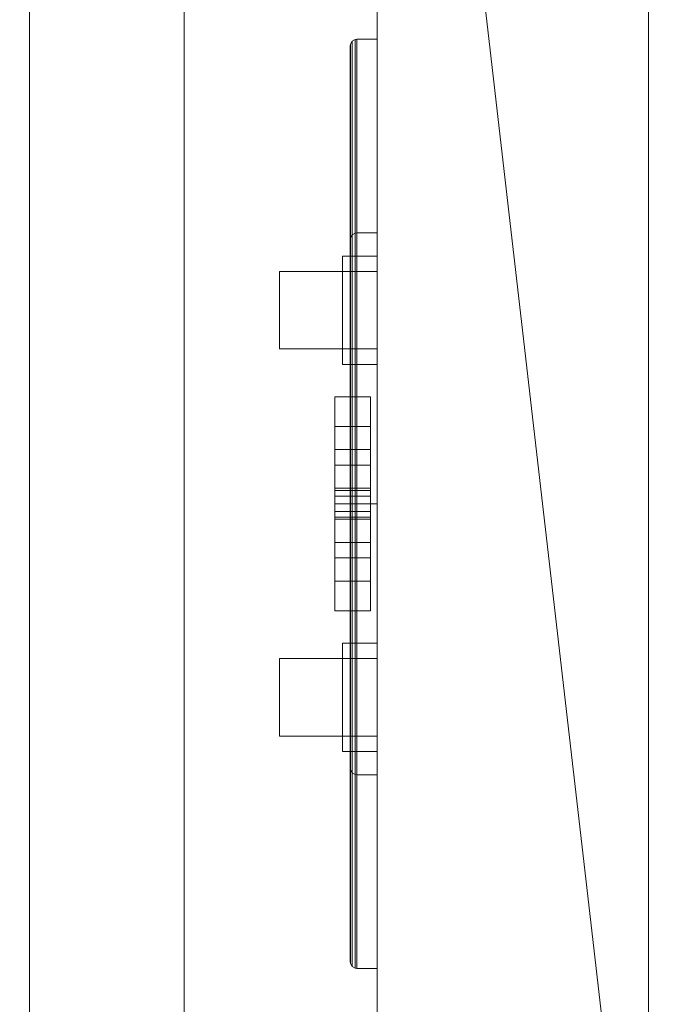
# Model space of a CAD drawing. Header units: metres. Extents: x -6.7 to 13.4, y 0 to 15.3.
# Tile 532 of 656: x -1.9677 to -1.8852, y 11.1254 to 11.2526. Entities that reach past the tile are written whole.
import ezdxf

# ---------------------------------------------------------------- set-up
doc = ezdxf.new("R2010")
doc.units = ezdxf.units.M
doc.header["$MEASUREMENT"] = 0
for name, color, linetype in [('NewTwindo - Slabs', 7, 'Continuous'), ('NewTwindo - Walls', 7, 'Continuous'), ('Twindo - Casework', 7, 'Continuous'), ('Twindo - Electrical', 7, 'Continuous'), ('Twindo - Slabs', 7, 'Continuous')]:
    doc.layers.add(name, color=color, linetype=linetype)

# ---------------------------------------------------------------- blocks, each defined once
blk = doc.blocks.new('Slab_802DA21A-2803-41A3-8E48-64010855DF42', base_point=(-2.27598, 14.71509))
at = {"layer": 'NewTwindo - Slabs', "lineweight": 0}
mesh = blk.add_polyface(dxfattribs=at)
corners = [(-6.33643, 14.71509), (-2.27598, 14.71509), (-2.27598, 14.71509, -0.15), (-6.33643, 14.71509, -0.15), (2.57858, 14.05509), (-2.27598, 14.05509), (-6.33643, 9.82509), (-4.87643, 9.82509), (-4.87643, 3.40508), (-3.35143, 3.40507), (-3.35143, 2.76553), (0.24855, 2.76553), (0.24855, 0.35009), (4.10355, 0.35009), (4.10355, 0.16009), (6.21356, 0.16009), (6.21356, 0.35009), (10.5586, 0.35009), (10.5586, 8.19009), (5.65357, 8.19009), (5.65357, 9.07509), (-0.10121, 9.07509), (-0.10146, 10.48511), (2.57858, 10.48509), (-2.27598, 14.05509, -0.15), (-6.33643, 9.82509, -0.15), (2.57858, 14.05509, -0.15), (2.57858, 10.48509, -0.15), (-0.10146, 10.48511, -0.15), (-0.10121, 9.07509, -0.15), (5.65357, 9.07509, -0.15), (5.65357, 8.19009, -0.15), (10.5586, 8.19009, -0.15), (10.5586, 0.35009, -0.15), (6.21356, 0.35009, -0.15), (6.21356, 0.16009, -0.15), (4.10355, 0.16009, -0.15), (4.10355, 0.35009, -0.15), (0.24855, 0.35009, -0.15), (0.24855, 2.76553, -0.15), (-3.35143, 2.76553, -0.15), (-3.35143, 3.40507, -0.15), (-4.87643, 3.40508, -0.15), (-4.87643, 9.82509, -0.15)]
mesh.append_faces([[corners[k] for k in face] for face in [(0, 1, 2, 3), (1, 5, 24, 2), (6, 0, 3, 25), (5, 4, 26, 24), (7, 6, 25, 43), (8, 7, 43, 42), (9, 8, 42, 41), (10, 9, 41, 40), (11, 10, 40, 39), (12, 11, 39, 38), (13, 12, 38, 37), (14, 13, 37, 36), (15, 14, 36, 35), (16, 15, 35, 34), (17, 16, 34, 33), (18, 17, 33, 32), (19, 18, 32, 31), (20, 19, 31, 30), (21, 20, 30, 29), (22, 21, 29, 28), (23, 22, 28, 27), (4, 23, 27, 26)]], dxfattribs={"color": 9})
mesh.append_faces([[corners[k] for k in face] for face in [(4, 22, 23), (18, 16, 17)]], dxfattribs={"vtx0": -1, "color": 9})
mesh.append_faces([[corners[k] for k in face] for face in [(26, 28, 24), (32, 34, 31)]], dxfattribs={"vtx0": -1, "vtx1": -1, "color": 9})
mesh.append_faces([[corners[k] for k in face] for face in [(1, 7, 9), (22, 5, 10), (21, 11, 13), (41, 43, 2), (40, 24, 28), (37, 39, 29)]], dxfattribs={"vtx0": -1, "vtx1": -1, "vtx2": -1, "color": 9})
mesh.append_faces([[corners[k] for k in face] for face in [(5, 9, 10), (21, 10, 11), (19, 13, 14), (19, 14, 15), (19, 15, 16), (43, 3, 2), (41, 2, 24), (40, 28, 29), (37, 29, 30), (37, 30, 31)]], dxfattribs={"vtx0": -1, "vtx2": -1, "color": 9})
mesh.append_faces([[corners[k] for k in face] for face in [(27, 28, 26), (33, 34, 32)]], dxfattribs={"vtx1": -1, "color": 9})
mesh.append_faces([[corners[k] for k in face] for face in [(1, 0, 7), (5, 1, 9), (21, 22, 10), (4, 5, 22), (20, 21, 13), (19, 20, 13), (18, 19, 16), (40, 41, 24), (39, 40, 29), (36, 37, 31), (35, 36, 31), (34, 35, 31)]], dxfattribs={"vtx1": -1, "vtx2": -1, "color": 9})
mesh.append_faces([[corners[k] for k in face] for face in [(0, 6, 7), (7, 8, 9), (11, 12, 13), (43, 25, 3), (41, 42, 43), (37, 38, 39)]], dxfattribs={"vtx2": -1, "color": 9})
blk = doc.blocks.new('Object_86CE7960-51B6-4A07-AC74-8A5E2EAB55C1')
at = {"layer": 'Twindo - Casework', "lineweight": 0}
mesh = blk.add_polyface(dxfattribs=at)
corners = [(-1.99643, 11.34512, 0.77), (-1.99643, 10.83009, 0.77), (-1.99643, 10.83009, 0.8), (-1.99643, 11.34512, 0.8), (-1.45643, 10.83009, 0.77), (-1.45643, 10.83009, 0.8), (-1.45643, 11.34512, 0.77), (-1.45643, 11.34512, 0.8)]
mesh.append_faces([[corners[k] for k in face] for face in [(0, 1, 2, 3), (1, 4, 5, 2), (4, 6, 7, 5), (6, 0, 3, 7), (0, 6, 4, 1), (3, 2, 5, 7)]], dxfattribs={"color": 8})
mesh = blk.add_polyface(dxfattribs=at)
corners = [(-1.94643, 11.34412, 0.001), (-1.94643, 10.83109, 0.001), (-1.96643, 10.83109, 0.001), (-1.96643, 11.34412, 0.001), (-1.94643, 10.83109, 0.769), (-1.96643, 10.83109, 0.769), (-1.94643, 11.34412, 0.769), (-1.96643, 11.34412, 0.769)]
mesh.append_faces([[corners[k] for k in face] for face in [(0, 1, 2, 3), (1, 4, 5, 2), (4, 6, 7, 5), (6, 0, 3, 7), (0, 6, 4, 1), (3, 2, 5, 7)]], dxfattribs={"color": 255})
mesh = blk.add_polyface(dxfattribs=at)
corners = [(-1.45643, 10.84809, 0.752), (-1.51643, 10.84809, 0.752), (-1.51643, 11.32712, 0.752), (-1.45643, 11.32712, 0.752), (-1.51643, 10.84809, 0.77), (-1.51643, 11.32712, 0.77), (-1.45643, 10.84809, 0.77), (-1.45643, 11.32712, 0.77), (-1.45643, 11.34512), (-1.94643, 11.34512), (-1.94643, 11.34512, 0.77), (-1.45643, 11.34512, 0.77), (-1.94643, 11.32712), (-1.94643, 11.32712, 0.77), (-1.45643, 11.32712), (-1.45643, 11.32712, 0.77), (-1.94643, 10.83009), (-1.45643, 10.83009), (-1.45643, 10.83009, 0.77), (-1.94643, 10.83009, 0.77), (-1.45643, 10.84809), (-1.45643, 10.84809, 0.77), (-1.94643, 10.84809), (-1.94643, 10.84809, 0.77), (-1.46543, 10.84809, 0.018), (-1.46543, 11.32712, 0.018), (-1.46543, 11.32712, 0.752), (-1.46543, 10.84809, 0.752), (-1.47443, 11.32712, 0.018), (-1.47443, 11.32712, 0.752), (-1.47443, 10.84809, 0.018), (-1.47443, 10.84809, 0.752)]
mesh.append_faces([[corners[k] for k in face] for face in [(0, 1, 2, 3), (1, 4, 5, 2), (4, 6, 7, 5), (6, 0, 3, 7), (0, 6, 4, 1), (3, 2, 5, 7), (8, 9, 10, 11), (9, 12, 13, 10), (12, 14, 15, 13), (14, 8, 11, 15), (8, 14, 12, 9), (11, 10, 13, 15), (16, 17, 18, 19), (17, 20, 21, 18), (20, 22, 23, 21), (22, 16, 19, 23), (16, 22, 20, 17), (19, 18, 21, 23), (24, 25, 26, 27), (25, 28, 29, 26), (28, 30, 31, 29), (30, 24, 27, 31), (24, 30, 28, 25), (27, 26, 29, 31)]], dxfattribs={"color": 255})
mesh = blk.add_polyface(dxfattribs=at)
corners = [(-1.94643, 11.32712), (-1.94643, 10.84809), (-1.94643, 10.84809, 0.018), (-1.94643, 11.32712, 0.018), (-1.45643, 10.84809), (-1.45643, 10.84809, 0.018), (-1.45643, 11.32712), (-1.45643, 11.32712, 0.018)]
mesh.append_faces([[corners[k] for k in face] for face in [(0, 1, 2, 3), (1, 4, 5, 2), (4, 6, 7, 5), (6, 0, 3, 7), (0, 6, 4, 1), (3, 2, 5, 7)]], dxfattribs={"color": 255})
mesh = blk.add_polyface(dxfattribs=at)
corners = [(-1.94643, 11.32712, 0.752), (-1.88643, 11.32712, 0.752), (-1.88643, 10.84809, 0.752), (-1.94643, 10.84809, 0.752), (-1.88643, 11.32712, 0.77), (-1.88643, 10.84809, 0.77), (-1.94643, 11.32712, 0.77), (-1.94643, 10.84809, 0.77)]
mesh.append_faces([[corners[k] for k in face] for face in [(0, 1, 2, 3), (1, 4, 5, 2), (4, 6, 7, 5), (6, 0, 3, 7), (0, 6, 4, 1), (3, 2, 5, 7)]], dxfattribs={"color": 255})
blk = doc.blocks.new('Wall_BECF8D03-35A9-444D-9F08-6EA78EC01F16', base_point=(-1.92148, 11.37509))
at = {"layer": 'NewTwindo - Walls', "lineweight": 0}
mesh = blk.add_polyface(dxfattribs=at)
corners = [(-1.92148, 11.37509, 3.25), (-1.92148, 11.37509, 6.25), (-1.71648, 11.37509, 6.25), (-1.71648, 11.37509, 3.25), (-1.92148, 10.89707, 3.25), (-1.92148, 10.89707, 6.25), (-1.71648, 10.89707, 6.25), (-1.71648, 10.89707, 3.25)]
mesh.append_faces([[corners[k] for k in face] for face in [(0, 1, 2, 3), (4, 5, 1, 0), (5, 6, 2, 1), (3, 2, 6, 7), (0, 3, 7, 4), (7, 6, 5, 4)]], dxfattribs={"color": 9})
blk = doc.blocks.new('Slab_4FB5D051-D00D-47BE-8E84-A6D94544EB54', base_point=(-6.49643, 15.11509))
at = {"layer": 'NewTwindo - Slabs', "lineweight": 0}
mesh = blk.add_polyface(dxfattribs=at)
corners = [(-6.49643, 9.62509, 2.565), (-6.49643, 9.62509, 3.25), (-6.49643, 15.11509, 3.25), (-6.49643, 15.11509, 2.565), (-5.03143, 9.62509, 2.565), (-5.03143, 9.62509, 3.25), (2.42854, 14.48009, 3.25), (-1.92148, 14.48009, 3.25), (-1.92148, 15.11509, 3.25), (-5.03143, 3.41007, 3.25), (-3.45142, 3.41007, 3.25), (-3.45142, 2.81016, 3.25), (-0.00145, 2.81016, 3.25), (-0.00145, 2.81007, 3.25), (0.16355, 2.81007, 3.25), (0.16355, 0.16509, 3.25), (13.28858, 0.16509, 3.25), (13.28858, 3.36009, 3.25), (10.7136, 3.36009, 3.25), (10.7136, 8.46009, 3.25), (6.07357, 8.46009, 3.25), (6.07357, 9.94509, 3.25), (6.07358, 9.94509, 3.25), (6.07357, 11.6101, 3.25), (6.02357, 11.6101, 3.25), (6.02357, 14.43009, 3.25), (2.42854, 14.43009, 3.25), (4.10355, 0.38009, 3.25), (4.10355, 3.24013, 3.25), (6.21356, 3.24013, 3.25), (6.21356, 0.3801, 3.25), (-1.92148, 15.11509, 2.565), (-5.03143, 3.41007, 2.565), (-1.92148, 14.48009, 2.565), (2.42854, 14.48009, 2.565), (2.42854, 14.43009, 2.565), (6.02357, 14.43009, 2.565), (6.02357, 11.6101, 2.565), (6.07357, 11.6101, 2.565), (6.07358, 9.94509, 2.565), (6.07357, 9.94509, 2.565), (6.07357, 8.46009, 2.565), (10.7136, 8.46009, 2.565), (10.7136, 3.36009, 2.565), (13.28858, 3.36009, 2.565), (13.28858, 0.16509, 2.565), (0.16355, 0.16509, 2.565), (0.16355, 2.81007, 2.565), (-0.00145, 2.81007, 2.565), (-0.00145, 2.81016, 2.565), (-3.45142, 2.81016, 2.565), (-3.45142, 3.41007, 2.565), (6.21356, 3.24013, 2.565), (4.10355, 3.24013, 2.565), (4.10355, 0.38009, 2.565), (6.21356, 0.3801, 2.565), (4.10355, 3.24013, 2.945), (5.09855, 3.24013, 2.945), (5.09855, 3.71514, 2.565), (4.10355, 3.71514, 2.565), (4.10355, 3.24326, 2.9489), (5.09855, 3.24326, 2.9489), (5.09855, 3.71826, 2.5689), (4.10355, 3.71826, 2.5689)]
mesh.append_faces([[corners[k] for k in face] for face in [(0, 1, 2, 3), (4, 5, 1, 0), (3, 2, 8, 31), (32, 9, 5, 4), (33, 7, 6, 34), (31, 8, 7, 33), (51, 10, 9, 32), (50, 11, 10, 51), (49, 12, 11, 50), (48, 13, 12, 49), (47, 14, 13, 48), (46, 15, 14, 47), (45, 16, 15, 46), (44, 17, 16, 45), (43, 18, 17, 44), (42, 19, 18, 43), (41, 20, 19, 42), (40, 21, 20, 41), (39, 22, 21, 40), (38, 23, 22, 39), (37, 24, 23, 38), (36, 25, 24, 37), (35, 26, 25, 36), (34, 6, 26, 35), (53, 28, 27, 54), (52, 29, 28, 53), (55, 30, 29, 52), (54, 27, 30, 55), (56, 57, 58, 59), (60, 61, 57, 56), (61, 62, 58, 57), (59, 58, 62, 63), (60, 56, 59, 63), (63, 62, 61, 60)]], dxfattribs={"color": 9})
mesh.append_faces([[corners[k] for k in face] for face in [(45, 43, 44)]], dxfattribs={"vtx0": -1, "color": 9})
mesh.append_faces([[corners[k] for k in face] for face in [(16, 30, 15)]], dxfattribs={"vtx0": -1, "vtx1": -1, "color": 9})
mesh.append_faces([[corners[k] for k in face] for face in [(8, 5, 10), (7, 11, 14), (27, 26, 15), (20, 24, 28), (16, 18, 30), (51, 4, 31), (47, 50, 33), (46, 35, 54), (53, 37, 41), (45, 55, 43)]], dxfattribs={"vtx0": -1, "vtx1": -1, "vtx2": -1, "color": 9})
mesh.append_faces([[corners[k] for k in face] for face in [(7, 10, 11), (26, 14, 15), (20, 23, 24), (20, 28, 29), (18, 29, 30), (4, 3, 31), (51, 31, 33), (47, 33, 34), (47, 34, 35), (53, 35, 36), (53, 36, 37), (46, 54, 55), (52, 41, 42), (55, 42, 43)]], dxfattribs={"vtx0": -1, "vtx2": -1, "color": 9})
mesh.append_faces([[corners[k] for k in face] for face in [(17, 18, 16)]], dxfattribs={"vtx1": -1, "color": 9})
mesh.append_faces([[corners[k] for k in face] for face in [(8, 2, 5), (7, 8, 10), (6, 7, 14), (26, 6, 14), (27, 28, 26), (25, 26, 28), (24, 25, 28), (30, 27, 15), (19, 20, 29), (18, 19, 29), (50, 51, 33), (46, 47, 35), (53, 54, 35), (37, 38, 41), (52, 53, 41), (55, 52, 42), (45, 46, 55)]], dxfattribs={"vtx1": -1, "vtx2": -1, "color": 9})
mesh.append_faces([[corners[k] for k in face] for face in [(2, 1, 5), (5, 9, 10), (4, 0, 3), (51, 32, 4)]], dxfattribs={"vtx2": -1, "color": 9})
blk = doc.blocks.new('Slab_D4D3F8D2-351F-45A5-AD5B-75F382EF2EA3', base_point=(-6.49643, 15.11509))
at = {"layer": 'NewTwindo - Slabs', "lineweight": 0}
mesh = blk.add_polyface(dxfattribs=at)
corners = [(-6.49643, 15.11509, 6.45), (-6.49643, 15.11509, 6.3), (-6.49643, 9.62509, 6.3), (-6.49643, 9.62509, 6.45), (-1.92148, 15.11509, 6.45), (-1.92148, 15.11509, 6.3), (-1.92148, 9.62509, 6.3), (-2.86143, 14.17509, 6.3), (-5.55143, 14.17509, 6.3), (-5.55143, 10.56509, 6.3), (-2.86143, 10.56509, 6.3), (-1.92148, 9.62509, 6.45), (-5.55143, 10.56509, 6.45), (-5.55143, 14.17509, 6.45), (-2.86143, 14.17509, 6.45), (-2.86143, 10.56509, 6.45)]
mesh.append_faces([[corners[k] for k in face] for face in [(0, 1, 2, 3), (4, 5, 1, 0), (3, 2, 6, 11), (11, 6, 5, 4), (13, 8, 7, 14), (12, 9, 8, 13), (15, 10, 9, 12), (14, 7, 10, 15)]], dxfattribs={"color": 9})
mesh.append_faces([[corners[k] for k in face] for face in [(6, 10, 5), (5, 7, 1), (4, 14, 11), (11, 15, 3)]], dxfattribs={"vtx0": -1, "vtx1": -1, "color": 9})
mesh.append_faces([[corners[k] for k in face] for face in [(8, 2, 1), (2, 9, 10), (5, 10, 7), (12, 0, 3), (0, 13, 14), (11, 14, 15)]], dxfattribs={"vtx0": -1, "vtx2": -1, "color": 9})
mesh.append_faces([[corners[k] for k in face] for face in [(8, 9, 2), (7, 8, 1), (6, 2, 10), (12, 13, 0), (15, 12, 3), (4, 0, 14)]], dxfattribs={"vtx1": -1, "vtx2": -1, "color": 9})
blk = doc.blocks.new('Slab_18EA7D09-15A0-42BB-81BD-1D3833B6B2C7', base_point=(-1.92148, 9.59877))
at = {"layer": 'NewTwindo - Slabs', "lineweight": 0}
mesh = blk.add_polyface(dxfattribs=at)
corners = [(-1.92148, 9.59877, 6.45), (-1.92148, 9.59877, 6.25), (-1.71648, 9.60009, 6.25), (-1.71648, 9.60009, 6.45), (-1.92148, 11.37509, 6.45), (-1.92148, 11.37509, 6.25), (-0.39113, 11.37509, 6.25), (-0.39148, 9.60009, 6.25), (-0.39148, 9.60009, 6.45), (-0.39113, 11.37509, 6.45)]
mesh.append_faces([[corners[k] for k in face] for face in [(0, 1, 2, 3), (4, 5, 1, 0), (3, 2, 7, 8), (9, 6, 5, 4), (8, 7, 6, 9)]], dxfattribs={"color": 9})
mesh.append_faces([[corners[k] for k in face] for face in [(4, 3, 8)]], dxfattribs={"vtx0": -1, "vtx2": -1, "color": 9})
mesh.append_faces([[corners[k] for k in face] for face in [(6, 7, 5), (9, 4, 8)]], dxfattribs={"vtx1": -1, "color": 9})
mesh.append_faces([[corners[k] for k in face] for face in [(7, 2, 5)]], dxfattribs={"vtx1": -1, "vtx2": -1, "color": 9})
mesh.append_faces([[corners[k] for k in face] for face in [(2, 1, 5), (4, 0, 3)]], dxfattribs={"vtx2": -1, "color": 9})
blk = doc.blocks.new('Slab_4F556EF8-AACE-4447-88DB-0E4196C575B6', base_point=(-1.92148, 15.11509))
at = {"layer": 'Twindo - Slabs', "lineweight": 0}
mesh = blk.add_polyface(dxfattribs=at)
corners = [(-1.92148, 15.11509, 6.5), (-1.92148, 15.11509, 6.45), (-6.49643, 15.11509, 6.45), (-6.49643, 15.11509, 6.5), (-1.92148, 14.48009, 6.5), (-1.92148, 14.48009, 6.45), (2.42854, 14.48009, 6.45), (2.42854, 14.43009, 6.45), (6.02358, 14.43009, 6.45), (6.02357, 11.6101, 6.45), (6.07357, 11.6101, 6.45), (6.07356, 6.84513, 6.45), (6.18856, 6.84513, 6.45), (6.18856, 6.74289, 6.45), (6.30356, 6.74289, 6.45), (6.30356, 5.43009, 6.45), (6.2636, 5.43009, 6.45), (6.2636, 4.90014, 6.45), (10.7136, 4.90014, 6.45), (10.7136, 3.36009, 6.45), (13.28858, 3.36009, 6.45), (13.28858, 0.16509, 6.45), (0.16355, 0.16509, 6.45), (0.16355, 2.81007, 6.45), (-3.45143, 2.81007, 6.45), (-3.45143, 3.41007, 6.45), (-5.03143, 3.41007, 6.45), (-5.03143, 9.62509, 6.45), (-6.49643, 9.62509, 6.45), (-2.86143, 14.17509, 6.45), (-5.55143, 14.17509, 6.45), (-5.55143, 10.56509, 6.45), (-2.86143, 10.56509, 6.45), (5.10855, 9.73009, 6.45), (4.31855, 9.73009, 6.45), (4.31855, 5.22013, 6.45), (5.10855, 5.22109, 6.45), (9.6136, 4.43509, 6.45), (6.64356, 4.43509, 6.45), (6.64356, 2.75509, 6.45), (8.68819, 2.75509, 6.45), (9.6136, 3.68051, 6.45), (-6.49643, 9.62509, 6.5), (-5.03143, 9.62509, 6.5), (-5.03143, 3.41007, 6.5), (-3.45143, 3.41007, 6.5), (-3.45143, 2.81007, 6.5), (0.16355, 2.81007, 6.5), (0.16355, 0.16509, 6.5), (13.28858, 0.16509, 6.5), (13.28858, 3.36009, 6.5), (10.7136, 3.36009, 6.5), (10.7136, 4.90014, 6.5), (6.2636, 4.90014, 6.5), (6.2636, 5.43009, 6.5), (6.30356, 5.43009, 6.5), (6.30356, 6.74289, 6.5), (6.18856, 6.74289, 6.5), (6.18856, 6.84513, 6.5), (6.07356, 6.84513, 6.5), (6.07357, 11.6101, 6.5), (6.02357, 11.6101, 6.5), (6.02358, 14.43009, 6.5), (2.42854, 14.43009, 6.5), (2.42854, 14.48009, 6.5), (-5.55143, 10.56509, 6.5), (-5.55143, 14.17509, 6.5), (-2.86143, 14.17509, 6.5), (-2.86143, 10.56509, 6.5), (4.31855, 5.22013, 6.5), (4.31855, 9.73009, 6.5), (5.10855, 9.73009, 6.5), (5.10855, 5.22109, 6.5), (6.64356, 2.75509, 6.5), (6.64356, 4.43509, 6.5), (9.6136, 4.43509, 6.5), (9.6136, 3.68051, 6.5), (8.68819, 2.75509, 6.5)]
mesh.append_faces([[corners[k] for k in face] for face in [(0, 1, 2, 3), (4, 5, 1, 0), (3, 2, 28, 42), (64, 6, 5, 4), (63, 7, 6, 64), (62, 8, 7, 63), (61, 9, 8, 62), (60, 10, 9, 61), (59, 11, 10, 60), (58, 12, 11, 59), (57, 13, 12, 58), (56, 14, 13, 57), (55, 15, 14, 56), (54, 16, 15, 55), (53, 17, 16, 54), (52, 18, 17, 53), (51, 19, 18, 52), (50, 20, 19, 51), (49, 21, 20, 50), (48, 22, 21, 49), (47, 23, 22, 48), (46, 24, 23, 47), (45, 25, 24, 46), (44, 26, 25, 45), (43, 27, 26, 44), (42, 28, 27, 43), (66, 30, 29, 67), (65, 31, 30, 66), (68, 32, 31, 65), (67, 29, 32, 68), (70, 34, 33, 71), (69, 35, 34, 70), (72, 36, 35, 69), (71, 33, 36, 72), (74, 38, 37, 75), (73, 39, 38, 74), (77, 40, 39, 73), (76, 41, 40, 77), (75, 37, 41, 76)]], dxfattribs={"color": 9})
mesh.append_faces([[corners[k] for k in face] for face in [(21, 19, 20), (56, 54, 55)]], dxfattribs={"vtx0": -1, "color": 9})
mesh.append_faces([[corners[k] for k in face] for face in [(14, 16, 13), (49, 51, 48)]], dxfattribs={"vtx0": -1, "vtx1": -1, "color": 9})
mesh.append_faces([[corners[k] for k in face] for face in [(25, 27, 32), (24, 32, 5), (22, 7, 35), (36, 9, 11), (36, 11, 13), (36, 13, 17), (22, 36, 17), (22, 17, 39), (22, 40, 19), (68, 43, 45), (4, 68, 46), (69, 63, 48), (59, 61, 72), (57, 59, 72), (53, 57, 72), (53, 72, 48), (73, 53, 48), (51, 77, 48)]], dxfattribs={"vtx0": -1, "vtx1": -1, "vtx2": -1, "color": 9})
mesh.append_faces([[corners[k] for k in face] for face in [(30, 28, 2), (27, 31, 32), (29, 2, 1), (32, 1, 5), (23, 5, 6), (23, 6, 7), (22, 35, 36), (33, 7, 8), (36, 8, 9), (22, 39, 40), (37, 17, 18), (41, 18, 19), (65, 3, 42), (65, 42, 43), (3, 66, 67), (68, 45, 46), (4, 67, 68), (4, 46, 47), (63, 47, 48), (63, 70, 71), (61, 71, 72), (53, 74, 75), (51, 75, 76), (51, 76, 77)]], dxfattribs={"vtx0": -1, "vtx2": -1, "color": 9})
mesh.append_faces([[corners[k] for k in face] for face in [(15, 16, 14), (50, 51, 49)]], dxfattribs={"vtx1": -1, "color": 9})
mesh.append_faces([[corners[k] for k in face] for face in [(30, 31, 28), (27, 28, 31), (24, 25, 32), (29, 30, 2), (32, 29, 1), (23, 24, 5), (22, 23, 7), (34, 35, 7), (33, 34, 7), (36, 33, 8), (16, 17, 13), (38, 39, 17), (37, 38, 17), (41, 37, 18), (40, 41, 19), (21, 22, 19), (65, 66, 3), (68, 65, 43), (0, 3, 67), (4, 0, 67), (64, 4, 47), (63, 64, 47), (69, 70, 63), (72, 69, 48), (62, 63, 71), (61, 62, 71), (53, 54, 57), (56, 57, 54), (73, 74, 53), (77, 73, 48), (52, 53, 75), (51, 52, 75)]], dxfattribs={"vtx1": -1, "vtx2": -1, "color": 9})
mesh.append_faces([[corners[k] for k in face] for face in [(25, 26, 27), (9, 10, 11), (11, 12, 13), (43, 44, 45), (59, 60, 61), (57, 58, 59)]], dxfattribs={"vtx2": -1, "color": 9})
blk = doc.blocks.new('Object_0278ED5A-B5D8-41EA-B169-95C0FBBE9C0E')
at = {"layer": 'Twindo - Electrical', "lineweight": 0}
mesh = blk.add_polyface(dxfattribs=at)
corners = [(-1.92498, 11.22422, 3.54088), (-1.92498, 11.15597, 3.54088), (-1.92498, 11.15597, 3.65912), (-1.92498, 11.22422, 3.65912), (-1.92498, 11.18009, 3.57), (-1.92498, 11.20009, 3.57), (-1.92498, 11.2039, 3.582), (-1.92498, 11.20009, 3.594), (-1.92498, 11.18009, 3.594), (-1.92498, 11.17628, 3.582), (-1.92498, 11.20009, 3.63), (-1.92498, 11.18009, 3.63), (-1.92498, 11.17628, 3.618), (-1.92498, 11.18009, 3.606), (-1.92498, 11.20009, 3.606), (-1.92498, 11.2039, 3.618), (-1.92495, 11.22444, 3.54065), (-1.92495, 11.15574, 3.54065), (-1.92495, 11.15574, 3.65935), (-1.92495, 11.22444, 3.65935), (-1.92235, 11.18009, 3.57), (-1.92235, 11.20009, 3.57), (-1.92235, 11.2039, 3.582), (-1.92235, 11.20009, 3.594), (-1.92235, 11.18009, 3.594), (-1.92235, 11.17628, 3.582), (-1.92235, 11.20009, 3.63), (-1.92235, 11.18009, 3.63), (-1.92235, 11.17628, 3.618), (-1.92235, 11.18009, 3.606), (-1.92235, 11.20009, 3.606), (-1.92235, 11.2039, 3.618), (-1.92472, 11.22483, 3.54026), (-1.92472, 11.15535, 3.54026), (-1.92472, 11.15535, 3.65974), (-1.92472, 11.22483, 3.65974), (-1.92433, 11.22506, 3.54003), (-1.92433, 11.15512, 3.54003), (-1.92433, 11.15512, 3.65997), (-1.92433, 11.22506, 3.65997), (-1.9241, 11.22509, 3.54), (-1.9241, 11.15509, 3.54), (-1.9241, 11.15509, 3.66), (-1.9241, 11.22509, 3.66), (-1.92148, 11.22509, 3.54), (-1.92148, 11.15509, 3.54), (-1.92148, 11.15509, 3.66), (-1.92148, 11.22509, 3.66)]
mesh.append_faces([[corners[k] for k in face] for face in [(1, 0, 16, 17), (2, 1, 17, 18), (3, 2, 18, 19), (0, 3, 19, 16), (4, 20, 21, 5), (5, 21, 22, 6), (6, 22, 23, 7), (7, 23, 24, 8), (8, 24, 25, 9), (9, 25, 20, 4), (11, 10, 26, 27), (12, 11, 27, 28), (13, 12, 28, 29), (14, 13, 29, 30), (15, 14, 30, 31), (10, 15, 31, 26), (17, 16, 32, 33), (18, 17, 33, 34), (19, 18, 34, 35), (16, 19, 35, 32), (33, 32, 36, 37), (34, 33, 37, 38), (35, 34, 38, 39), (32, 35, 39, 36), (37, 36, 40, 41), (38, 37, 41, 42), (39, 38, 42, 43), (36, 39, 43, 40), (41, 40, 44, 45), (42, 41, 45, 46), (43, 42, 46, 47), (40, 43, 47, 44), (46, 45, 44, 47)]], dxfattribs={"color": 255})
mesh.append_faces([[corners[k] for k in face] for face in [(22, 25, 24, 23), (28, 31, 30, 29)]], dxfattribs={"vtx0": -1, "color": 255})
mesh.append_faces([[corners[k] for k in face] for face in [(1, 4, 0), (0, 6, 3)]], dxfattribs={"vtx0": -1, "vtx1": -1, "color": 255})
mesh.append_faces([[corners[k] for k in face] for face in [(2, 13, 8), (7, 14, 3)]], dxfattribs={"vtx0": -1, "vtx1": -1, "vtx2": -1, "color": 255})
mesh.append_faces([[corners[k] for k in face] for face in [(10, 2, 3), (2, 11, 12), (2, 12, 13), (7, 13, 14), (2, 8, 9), (1, 9, 4), (0, 4, 5), (0, 5, 6)]], dxfattribs={"vtx0": -1, "vtx2": -1, "color": 255})
mesh.append_faces([[corners[k] for k in face] for face in [(10, 11, 2), (15, 10, 3), (14, 15, 3), (7, 8, 13), (6, 7, 3), (1, 2, 9)]], dxfattribs={"vtx1": -1, "vtx2": -1, "color": 255})
mesh.append_faces([[corners[k] for k in face] for face in [(22, 21, 20, 25), (28, 27, 26, 31)]], dxfattribs={"vtx3": -1, "color": 255})
mesh = blk.add_polyface(dxfattribs=at)
corners = [(-1.92235, 11.18009, 3.57), (-1.92235, 11.17628, 3.582), (-1.92698, 11.17628, 3.582), (-1.92698, 11.18009, 3.57), (-1.92235, 11.18009, 3.594), (-1.92698, 11.18009, 3.594), (-1.92235, 11.20009, 3.594), (-1.92698, 11.20009, 3.594), (-1.92235, 11.2039, 3.582), (-1.92698, 11.2039, 3.582), (-1.92235, 11.20009, 3.57), (-1.92698, 11.20009, 3.57), (-1.92235, 11.19509, 3.582), (-1.92235, 11.19709, 3.582), (-1.92698, 11.19709, 3.582), (-1.92698, 11.19509, 3.582), (-1.92235, 11.19709, 3.588), (-1.92698, 11.19709, 3.588), (-1.92235, 11.19509, 3.588), (-1.92698, 11.19509, 3.588), (-1.92235, 11.18509, 3.582), (-1.92235, 11.18509, 3.588), (-1.92698, 11.18509, 3.588), (-1.92698, 11.18509, 3.582), (-1.92235, 11.18309, 3.588), (-1.92698, 11.18309, 3.588), (-1.92235, 11.18309, 3.582), (-1.92698, 11.18309, 3.582), (-1.92235, 11.19209, 3.572), (-1.92235, 11.19209, 3.574), (-1.92698, 11.19209, 3.574), (-1.92698, 11.19209, 3.572), (-1.92235, 11.19182, 3.575), (-1.92698, 11.19182, 3.575), (-1.92235, 11.19109, 3.57573), (-1.92698, 11.19109, 3.57573), (-1.92235, 11.19009, 3.576), (-1.92698, 11.19009, 3.576), (-1.92235, 11.18909, 3.57573), (-1.92698, 11.18909, 3.57573), (-1.92235, 11.18836, 3.575), (-1.92698, 11.18836, 3.575), (-1.92235, 11.18809, 3.574), (-1.92698, 11.18809, 3.574), (-1.92235, 11.18809, 3.572), (-1.92698, 11.18809, 3.572)]
mesh.append_faces([[corners[k] for k in face] for face in [(0, 1, 2, 3), (1, 4, 5, 2), (4, 6, 7, 5), (6, 8, 9, 7), (8, 10, 11, 9), (10, 0, 3, 11), (12, 13, 14, 15), (13, 16, 17, 14), (16, 18, 19, 17), (18, 12, 15, 19), (20, 21, 22, 23), (21, 24, 25, 22), (24, 26, 27, 25), (26, 20, 23, 27), (28, 29, 30, 31), (29, 32, 33, 30), (32, 34, 35, 33), (34, 36, 37, 35), (36, 38, 39, 37), (38, 40, 41, 39), (40, 42, 43, 41), (42, 44, 45, 43), (44, 28, 31, 45)]], dxfattribs={"color": 255})
mesh.append_faces([[corners[k] for k in face] for face in [(10, 28, 0), (0, 44, 1), (3, 45, 11), (11, 31, 9)]], dxfattribs={"vtx0": -1, "vtx1": -1, "color": 255})
mesh.append_faces([[corners[k] for k in face] for face in [(24, 18, 4), (8, 1, 36), (17, 22, 7), (2, 9, 37)]], dxfattribs={"vtx0": -1, "vtx1": -1, "vtx2": -1, "color": 255})
mesh.append_faces([[corners[k] for k in face] for face in [(18, 6, 4), (8, 16, 13), (12, 21, 20), (26, 4, 1), (8, 36, 34), (8, 34, 32), (8, 32, 29), (8, 29, 28), (0, 28, 44), (22, 5, 7), (2, 25, 27), (23, 19, 15), (14, 7, 9), (2, 37, 39), (2, 39, 41), (2, 41, 43), (2, 43, 45), (11, 45, 31)]], dxfattribs={"vtx0": -1, "vtx2": -1, "color": 255})
mesh.append_faces([[corners[k] for k in face] for face in [(18, 16, 6), (8, 6, 16), (12, 18, 21), (26, 24, 4), (38, 36, 1), (40, 38, 1), (42, 40, 1), (44, 42, 1), (10, 8, 28), (22, 25, 5), (2, 5, 25), (23, 22, 19), (14, 17, 7), (35, 37, 9), (33, 35, 9), (30, 33, 9), (31, 30, 9), (3, 2, 45)]], dxfattribs={"vtx1": -1, "vtx2": -1, "color": 255})
mesh = blk.add_polyface(dxfattribs=at)
corners = [(-1.92235, 11.18009, 3.606), (-1.92235, 11.17628, 3.618), (-1.92698, 11.17628, 3.618), (-1.92698, 11.18009, 3.606), (-1.92235, 11.18009, 3.63), (-1.92698, 11.18009, 3.63), (-1.92235, 11.20009, 3.63), (-1.92698, 11.20009, 3.63), (-1.92235, 11.2039, 3.618), (-1.92698, 11.2039, 3.618), (-1.92235, 11.20009, 3.606), (-1.92698, 11.20009, 3.606), (-1.92235, 11.19509, 3.618), (-1.92235, 11.19709, 3.618), (-1.92698, 11.19709, 3.618), (-1.92698, 11.19509, 3.618), (-1.92235, 11.19709, 3.624), (-1.92698, 11.19709, 3.624), (-1.92235, 11.19509, 3.624), (-1.92698, 11.19509, 3.624), (-1.92235, 11.18509, 3.618), (-1.92235, 11.18509, 3.624), (-1.92698, 11.18509, 3.624), (-1.92698, 11.18509, 3.618), (-1.92235, 11.18309, 3.624), (-1.92698, 11.18309, 3.624), (-1.92235, 11.18309, 3.618), (-1.92698, 11.18309, 3.618), (-1.92235, 11.19209, 3.608), (-1.92235, 11.19209, 3.61), (-1.92698, 11.19209, 3.61), (-1.92698, 11.19209, 3.608), (-1.92235, 11.19182, 3.611), (-1.92698, 11.19182, 3.611), (-1.92235, 11.19109, 3.61173), (-1.92698, 11.19109, 3.61173), (-1.92235, 11.19009, 3.612), (-1.92698, 11.19009, 3.612), (-1.92235, 11.18909, 3.61173), (-1.92698, 11.18909, 3.61173), (-1.92235, 11.18836, 3.611), (-1.92698, 11.18836, 3.611), (-1.92235, 11.18809, 3.61), (-1.92698, 11.18809, 3.61), (-1.92235, 11.18809, 3.608), (-1.92698, 11.18809, 3.608)]
mesh.append_faces([[corners[k] for k in face] for face in [(0, 1, 2, 3), (1, 4, 5, 2), (4, 6, 7, 5), (6, 8, 9, 7), (8, 10, 11, 9), (10, 0, 3, 11), (12, 13, 14, 15), (13, 16, 17, 14), (16, 18, 19, 17), (18, 12, 15, 19), (20, 21, 22, 23), (21, 24, 25, 22), (24, 26, 27, 25), (26, 20, 23, 27), (28, 29, 30, 31), (29, 32, 33, 30), (32, 34, 35, 33), (34, 36, 37, 35), (36, 38, 39, 37), (38, 40, 41, 39), (40, 42, 43, 41), (42, 44, 45, 43), (44, 28, 31, 45)]], dxfattribs={"color": 255})
mesh.append_faces([[corners[k] for k in face] for face in [(10, 28, 0), (0, 44, 1), (3, 45, 11), (11, 31, 9)]], dxfattribs={"vtx0": -1, "vtx1": -1, "color": 255})
mesh.append_faces([[corners[k] for k in face] for face in [(24, 18, 4), (8, 1, 36), (17, 22, 7), (2, 9, 37)]], dxfattribs={"vtx0": -1, "vtx1": -1, "vtx2": -1, "color": 255})
mesh.append_faces([[corners[k] for k in face] for face in [(18, 6, 4), (8, 16, 13), (12, 21, 20), (26, 4, 1), (8, 36, 34), (8, 34, 32), (8, 32, 29), (8, 29, 28), (0, 28, 44), (22, 5, 7), (2, 25, 27), (23, 19, 15), (14, 7, 9), (2, 37, 39), (2, 39, 41), (2, 41, 43), (2, 43, 45), (11, 45, 31)]], dxfattribs={"vtx0": -1, "vtx2": -1, "color": 255})
mesh.append_faces([[corners[k] for k in face] for face in [(18, 16, 6), (8, 6, 16), (12, 18, 21), (26, 24, 4), (38, 36, 1), (40, 38, 1), (42, 40, 1), (44, 42, 1), (10, 8, 28), (22, 25, 5), (2, 5, 25), (23, 22, 19), (14, 17, 7), (35, 37, 9), (33, 35, 9), (30, 33, 9), (31, 30, 9), (3, 2, 45)]], dxfattribs={"vtx1": -1, "vtx2": -1, "color": 255})
blk = doc.blocks.new('Object_FAD13C6A-4011-4891-85C8-F988E7CF048E')
at = {"layer": 'Twindo - Electrical', "lineweight": 0}
mesh = blk.add_polyface(dxfattribs=at)
corners = [(-1.92148, 11.19009, 4.29), (-1.92148, 11.25009, 4.29), (-1.92148, 11.25009, 4.41), (-1.92148, 11.19009, 4.41), (-1.92148, 11.22209, 4.333), (-1.92148, 11.20809, 4.333), (-1.92148, 11.20809, 4.367), (-1.92148, 11.22209, 4.367), (-1.9241, 11.19009, 4.41), (-1.92433, 11.19009, 4.40997), (-1.92472, 11.19009, 4.40974), (-1.92495, 11.19009, 4.40935), (-1.92498, 11.19009, 4.40912), (-1.92498, 11.19009, 4.29088), (-1.92495, 11.19009, 4.29065), (-1.92472, 11.19009, 4.29026), (-1.92433, 11.19009, 4.29003), (-1.9241, 11.19009, 4.29), (-1.9241, 11.25009, 4.41), (-1.9241, 11.25009, 4.29), (-1.92498, 11.22209, 4.367), (-1.92498, 11.22209, 4.333), (-1.92498, 11.20809, 4.367), (-1.92498, 11.20809, 4.333), (-1.92433, 11.25006, 4.29003), (-1.92472, 11.24983, 4.29026), (-1.92495, 11.24944, 4.29065), (-1.92498, 11.24921, 4.29088), (-1.92498, 11.24921, 4.40912), (-1.92495, 11.24944, 4.40935), (-1.92472, 11.24983, 4.40974), (-1.92433, 11.25006, 4.40997)]
mesh.append_faces([[corners[k] for k in face] for face in [(3, 2, 18, 8), (18, 2, 1, 19), (17, 19, 1, 0), (4, 7, 20, 21), (7, 6, 22, 20), (6, 5, 23, 22), (5, 4, 21, 23), (16, 24, 19, 17), (15, 25, 24, 16), (14, 26, 25, 15), (13, 27, 26, 14), (11, 29, 28, 12), (10, 30, 29, 11), (9, 31, 30, 10), (8, 18, 31, 9), (31, 18, 19, 24), (30, 31, 24, 25), (29, 30, 25, 26), (28, 29, 26, 27)]], dxfattribs={"color": 255})
mesh.append_faces([[corners[k] for k in face] for face in [(8, 17, 0, 3)]], dxfattribs={"vtx0": -1, "color": 255})
mesh.append_faces([[corners[k] for k in face] for face in [(1, 4, 0), (0, 5, 3), (13, 23, 27), (27, 21, 28)]], dxfattribs={"vtx0": -1, "vtx1": -1, "color": 255})
mesh.append_faces([[corners[k] for k in face] for face in [(6, 2, 3), (2, 7, 4), (0, 4, 5), (20, 12, 28), (12, 22, 23), (27, 23, 21)]], dxfattribs={"vtx0": -1, "vtx2": -1, "color": 255})
mesh.append_faces([[corners[k] for k in face] for face in [(8, 11, 12, 13), (8, 13, 14, 15), (8, 15, 16, 17)]], dxfattribs={"vtx0": -1, "vtx3": -1, "color": 255})
mesh.append_faces([[corners[k] for k in face] for face in [(6, 7, 2), (5, 6, 3), (1, 2, 4), (20, 22, 12), (21, 20, 28), (13, 12, 23)]], dxfattribs={"vtx1": -1, "vtx2": -1, "color": 255})
mesh.append_faces([[corners[k] for k in face] for face in [(8, 9, 10, 11)]], dxfattribs={"vtx3": -1, "color": 255})
mesh = blk.add_polyface(dxfattribs=at)
corners = [(-1.92148, 11.21009, 4.335), (-1.92148, 11.22009, 4.335), (-1.92148, 11.22009, 4.365), (-1.92148, 11.21009, 4.365), (-1.9241, 11.22009, 4.365), (-1.9241, 11.21009, 4.365), (-1.9241, 11.22009, 4.362), (-1.9241, 11.21009, 4.362), (-1.9341, 11.22009, 4.362), (-1.9341, 11.21009, 4.362), (-1.9341, 11.22009, 4.354), (-1.9341, 11.21009, 4.354), (-1.9241, 11.22009, 4.354), (-1.9241, 11.21009, 4.354), (-1.9241, 11.22009, 4.335), (-1.9241, 11.21009, 4.335), (-1.92148, 11.20809, 4.333), (-1.92598, 11.20809, 4.333), (-1.92598, 11.22209, 4.333), (-1.92148, 11.22209, 4.333), (-1.92598, 11.22209, 4.367), (-1.92148, 11.22209, 4.367), (-1.92598, 11.20809, 4.367), (-1.92148, 11.20809, 4.367), (-1.92148, 11.21009, 4.335), (-1.92598, 11.21009, 4.335), (-1.92598, 11.21009, 4.365), (-1.92148, 11.21009, 4.365), (-1.92598, 11.22009, 4.365), (-1.92148, 11.22009, 4.365), (-1.92598, 11.22009, 4.335), (-1.92148, 11.22009, 4.335)]
mesh.append_faces([[corners[k] for k in face] for face in [(0, 1, 2, 3), (3, 2, 4, 5), (5, 4, 6, 7), (7, 6, 8, 9), (9, 8, 10, 11), (11, 10, 12, 13), (13, 12, 14, 15), (15, 14, 1, 0), (16, 17, 18, 19), (19, 18, 20, 21), (21, 20, 22, 23), (23, 22, 17, 16), (24, 25, 26, 27), (27, 26, 28, 29), (29, 28, 30, 31), (31, 30, 25, 24)]], dxfattribs={"color": 255})
mesh.append_faces([[corners[k] for k in face] for face in [(0, 13, 15)]], dxfattribs={"vtx0": -1, "color": 255})
mesh.append_faces([[corners[k] for k in face] for face in [(1, 12, 2), (19, 31, 16), (16, 24, 23), (17, 25, 18), (18, 30, 20)]], dxfattribs={"vtx0": -1, "vtx1": -1, "color": 255})
mesh.append_faces([[corners[k] for k in face] for face in [(3, 7, 13), (12, 6, 2)]], dxfattribs={"vtx0": -1, "vtx1": -1, "vtx2": -1, "color": 255})
mesh.append_faces([[corners[k] for k in face] for face in [(7, 11, 13), (27, 21, 23), (21, 29, 31), (16, 31, 24), (28, 22, 20), (22, 26, 25), (18, 25, 30)]], dxfattribs={"vtx0": -1, "vtx2": -1, "color": 255})
mesh.append_faces([[corners[k] for k in face] for face in [(14, 12, 1)]], dxfattribs={"vtx1": -1, "color": 255})
mesh.append_faces([[corners[k] for k in face] for face in [(0, 3, 13), (12, 10, 6), (27, 29, 21), (24, 27, 23), (19, 21, 31), (28, 26, 22), (30, 28, 20), (17, 22, 25)]], dxfattribs={"vtx1": -1, "vtx2": -1, "color": 255})
mesh.append_faces([[corners[k] for k in face] for face in [(3, 5, 7), (7, 9, 11), (6, 4, 2), (10, 8, 6)]], dxfattribs={"vtx2": -1, "color": 255})
mesh = blk.add_polyface(dxfattribs=at)
corners = [(-1.9241, 11.19009, 4.41), (-1.9241, 11.13009, 4.41), (-1.92148, 11.13009, 4.41), (-1.92148, 11.19009, 4.41), (-1.92148, 11.19009, 4.29), (-1.9241, 11.19009, 4.29), (-1.92433, 11.19009, 4.29003), (-1.92472, 11.19009, 4.29026), (-1.92495, 11.19009, 4.29065), (-1.92498, 11.19009, 4.29088), (-1.92498, 11.19009, 4.40912), (-1.92495, 11.19009, 4.40935), (-1.92472, 11.19009, 4.40974), (-1.92433, 11.19009, 4.40997), (-1.92148, 11.13009, 4.29), (-1.92148, 11.17209, 4.333), (-1.92148, 11.15809, 4.333), (-1.92148, 11.15809, 4.367), (-1.92148, 11.17209, 4.367), (-1.9241, 11.13009, 4.29), (-1.92433, 11.13012, 4.40997), (-1.92472, 11.13035, 4.40974), (-1.92495, 11.13074, 4.40935), (-1.92498, 11.13096, 4.40912), (-1.92498, 11.13096, 4.29088), (-1.92498, 11.15809, 4.367), (-1.92498, 11.15809, 4.333), (-1.92498, 11.17209, 4.333), (-1.92498, 11.17209, 4.367), (-1.92495, 11.13074, 4.29065), (-1.92472, 11.13035, 4.29026), (-1.92433, 11.13012, 4.29003)]
mesh.append_faces([[corners[k] for k in face] for face in [(0, 1, 2, 3), (19, 14, 2, 1), (13, 20, 1, 0), (12, 21, 20, 13), (11, 22, 21, 12), (10, 23, 22, 11), (8, 29, 24, 9), (7, 30, 29, 8), (6, 31, 30, 7), (5, 19, 31, 6), (4, 14, 19, 5), (15, 18, 28, 27), (18, 17, 25, 28), (17, 16, 26, 25), (16, 15, 27, 26), (31, 19, 1, 20), (30, 31, 20, 21), (29, 30, 21, 22), (24, 29, 22, 23)]], dxfattribs={"color": 255})
mesh.append_faces([[corners[k] for k in face] for face in [(4, 13, 0, 3)]], dxfattribs={"vtx0": -1, "color": 255})
mesh.append_faces([[corners[k] for k in face] for face in [(4, 15, 14), (14, 16, 2), (24, 26, 9), (9, 27, 10)]], dxfattribs={"vtx0": -1, "vtx1": -1, "color": 255})
mesh.append_faces([[corners[k] for k in face] for face in [(17, 3, 2), (3, 18, 15), (14, 15, 16), (28, 23, 10), (23, 25, 26), (9, 26, 27)]], dxfattribs={"vtx0": -1, "vtx2": -1, "color": 255})
mesh.append_faces([[corners[k] for k in face] for face in [(4, 7, 8, 9), (4, 9, 10, 11), (4, 11, 12, 13)]], dxfattribs={"vtx0": -1, "vtx3": -1, "color": 255})
mesh.append_faces([[corners[k] for k in face] for face in [(17, 18, 3), (16, 17, 2), (4, 3, 15), (28, 25, 23), (27, 28, 10), (24, 23, 26)]], dxfattribs={"vtx1": -1, "vtx2": -1, "color": 255})
mesh.append_faces([[corners[k] for k in face] for face in [(4, 5, 6, 7)]], dxfattribs={"vtx3": -1, "color": 255})
mesh = blk.add_polyface(dxfattribs=at)
corners = [(-1.92148, 11.16009, 4.335), (-1.92148, 11.17009, 4.335), (-1.92148, 11.17009, 4.365), (-1.92148, 11.16009, 4.365), (-1.9241, 11.17009, 4.365), (-1.9241, 11.16009, 4.365), (-1.9241, 11.17009, 4.362), (-1.9241, 11.16009, 4.362), (-1.9341, 11.17009, 4.362), (-1.9341, 11.16009, 4.362), (-1.9341, 11.17009, 4.354), (-1.9341, 11.16009, 4.354), (-1.9241, 11.17009, 4.354), (-1.9241, 11.16009, 4.354), (-1.9241, 11.17009, 4.335), (-1.9241, 11.16009, 4.335), (-1.92148, 11.15809, 4.333), (-1.92598, 11.15809, 4.333), (-1.92598, 11.17209, 4.333), (-1.92148, 11.17209, 4.333), (-1.92598, 11.17209, 4.367), (-1.92148, 11.17209, 4.367), (-1.92598, 11.15809, 4.367), (-1.92148, 11.15809, 4.367), (-1.92148, 11.16009, 4.335), (-1.92598, 11.16009, 4.335), (-1.92598, 11.16009, 4.365), (-1.92148, 11.16009, 4.365), (-1.92598, 11.17009, 4.365), (-1.92148, 11.17009, 4.365), (-1.92598, 11.17009, 4.335), (-1.92148, 11.17009, 4.335)]
mesh.append_faces([[corners[k] for k in face] for face in [(0, 1, 2, 3), (3, 2, 4, 5), (5, 4, 6, 7), (7, 6, 8, 9), (9, 8, 10, 11), (11, 10, 12, 13), (13, 12, 14, 15), (15, 14, 1, 0), (16, 17, 18, 19), (19, 18, 20, 21), (21, 20, 22, 23), (23, 22, 17, 16), (24, 25, 26, 27), (27, 26, 28, 29), (29, 28, 30, 31), (31, 30, 25, 24)]], dxfattribs={"color": 255})
mesh.append_faces([[corners[k] for k in face] for face in [(0, 13, 15)]], dxfattribs={"vtx0": -1, "color": 255})
mesh.append_faces([[corners[k] for k in face] for face in [(1, 12, 2), (19, 31, 16), (16, 24, 23), (17, 25, 18), (18, 30, 20)]], dxfattribs={"vtx0": -1, "vtx1": -1, "color": 255})
mesh.append_faces([[corners[k] for k in face] for face in [(3, 7, 13), (12, 6, 2)]], dxfattribs={"vtx0": -1, "vtx1": -1, "vtx2": -1, "color": 255})
mesh.append_faces([[corners[k] for k in face] for face in [(7, 11, 13), (27, 21, 23), (21, 29, 31), (16, 31, 24), (28, 22, 20), (22, 26, 25), (18, 25, 30)]], dxfattribs={"vtx0": -1, "vtx2": -1, "color": 255})
mesh.append_faces([[corners[k] for k in face] for face in [(14, 12, 1)]], dxfattribs={"vtx1": -1, "color": 255})
mesh.append_faces([[corners[k] for k in face] for face in [(0, 3, 13), (12, 10, 6), (27, 29, 21), (24, 27, 23), (19, 21, 31), (28, 26, 22), (30, 28, 20), (17, 22, 25)]], dxfattribs={"vtx1": -1, "vtx2": -1, "color": 255})
mesh.append_faces([[corners[k] for k in face] for face in [(3, 5, 7), (7, 9, 11), (6, 4, 2), (10, 8, 6)]], dxfattribs={"vtx2": -1, "color": 255})

msp = doc.modelspace()

# ---------------------------------------------------------------- block references
at = {"layer": 'NewTwindo - Slabs', "color": 251, "linetype": 'Continuous', "lineweight": 20}
for name, p in [('Slab_4FB5D051-D00D-47BE-8E84-A6D94544EB54', (-6.49643, 15.11509)), ('Slab_D4D3F8D2-351F-45A5-AD5B-75F382EF2EA3', (-6.49643, 15.11509)), ('Slab_802DA21A-2803-41A3-8E48-64010855DF42', (-2.27598, 14.71509)), ('Slab_18EA7D09-15A0-42BB-81BD-1D3833B6B2C7', (-1.92148, 9.59877))]:
    msp.add_blockref(name, p, dxfattribs=at)
at = {"layer": 'NewTwindo - Walls', "color": 7, "lineweight": 13}
msp.add_blockref('Wall_BECF8D03-35A9-444D-9F08-6EA78EC01F16', (-1.92148, 11.37509), dxfattribs=at)
at = {"layer": 'Twindo - Casework', "color": 102, "linetype": 'Continuous', "lineweight": 20}
msp.add_blockref('Object_86CE7960-51B6-4A07-AC74-8A5E2EAB55C1', (0, 0), dxfattribs=at)
at = {"layer": 'Twindo - Electrical', "color": 15, "linetype": 'Continuous', "lineweight": 18}
for name in ['Object_FAD13C6A-4011-4891-85C8-F988E7CF048E', 'Object_0278ED5A-B5D8-41EA-B169-95C0FBBE9C0E']:
    msp.add_blockref(name, (0, 0), dxfattribs=at)
at = {"layer": 'Twindo - Slabs', "color": 251, "linetype": 'Continuous', "lineweight": 20}
msp.add_blockref('Slab_4F556EF8-AACE-4447-88DB-0E4196C575B6', (-1.92148, 15.11509), dxfattribs=at)

doc.saveas('drawing.dxf')
